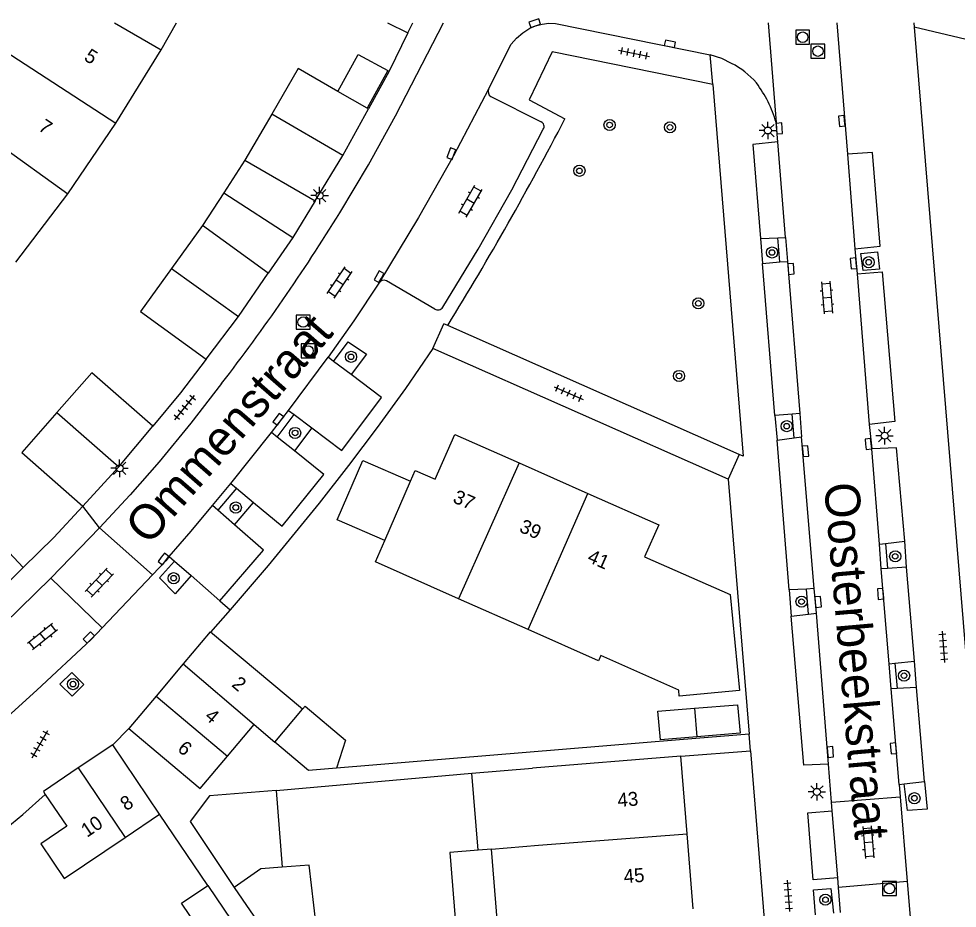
# Model space of a CAD drawing. Extents: x 125000 to 129004, y 397500 to 399008.
# Drawn here: x 127320.3 to 127387.5, y 398936.6 to 399000.3 of the extents above; entities that cross this region are included whole.
import ezdxf

# ---------------------------------------------------------------- set-up
doc = ezdxf.new("R2010")
doc.units = 0
for name, color, linetype in [('gg-afsc-erfafscheiding', 7, 'Continuous'), ('gg-afsc-muur', 7, 'Continuous'), ('gg-anno-huisnummerreeks BGT', 7, 'Continuous'), ('gg-anno-openbare ruimte label', 7, 'Continuous'), ('gg-bbg-bijgebouw', 7, 'Continuous'), ('gg-bbg-gedigitaliseerde bebouwing', 7, 'Continuous'), ('gg-bbg-gedigitaliseerde bijgebouw', 7, 'Continuous'), ('gg-bbg-hoofdgebouw', 7, 'Continuous'), ('gg-bbg-luifel en loopbrug', 7, 'Continuous'), ('gg-bbg-tussenscheiding', 7, 'Continuous'), ('gg-knt-verharding', 7, 'Continuous'), ('gg-knt-verharding nz', 7, 'Continuous'), ('gt-grn-weggrens', 7, 'Continuous'), ('gt-symb-boom', 7, 'Continuous'), ('gt-symb-klinker verharding', 7, 'Continuous'), ('gt-symb-kolk', 7, 'Continuous'), ('gt-symb-lichtmast', 7, 'Continuous'), ('gt-symb-rioolschacht', 7, 'Continuous'), ('gt-symb-tegel verharding', 7, 'Continuous')]:
    doc.layers.add(name, color=color, linetype=linetype)

# ---------------------------------------------------------------- blocks, each defined once
blk = doc.blocks.new('gt0-RS')
at = {"layer": 'gt-symb-rioolschacht'}
blk.add_lwpolyline([(-0.5, -0.5), (0.5, -0.5), (0.5, 0.5), (-0.5, 0.5)], close=True, dxfattribs=at)
blk.add_circle((0, 0), 0.375, dxfattribs=at)
blk = doc.blocks.new('gt0-KL1')
at = {"layer": 'gt-symb-klinker verharding'}
for p, q in [((-1.15, 0.3), (1.15, 0.3)), ((-1, -0.3), (-1, 0.3)), ((-0.5, 0.3), (-0.5, 0.45)), ((0, -0.3), (0, 0.3)), ((0.5, 0.3), (0.5, 0.45)), ((1, -0.3), (1, 0.3)), ((-1.15, -0.3), (1.15, -0.3)), ((-0.5, -0.45), (-0.5, -0.3)), ((0.5, -0.45), (0.5, -0.3))]:
    blk.add_line(p, q, dxfattribs=at)
blk = doc.blocks.new('gt0-BOOM')
at = {"layer": 'gt-symb-boom'}
for radius in [0.4, 0.2]:
    blk.add_circle((0, 0), radius, dxfattribs=at)
blk = doc.blocks.new('gt0-LMAST')
at = {"layer": 'gt-symb-lichtmast'}
for p, q in [((-0.182, 0.173), (-0.447, 0.438)), ((-0.005, 0.246), (-0.005, 0.621)), ((0.172, 0.173), (0.437, 0.438)), ((-0.255, -0.004), (-0.63, -0.004)), ((-0.182, -0.181), (-0.447, -0.446)), ((-0.005, -0.254), (-0.005, -0.629)), ((0.437, -0.446), (0.172, -0.181)), ((0.245, -0.004), (0.62, -0.004))]:
    blk.add_line(p, q, dxfattribs=at)
blk.add_circle((-0.005, -0.004), 0.25, dxfattribs=at)
blk = doc.blocks.new('gt0-KOLK')
at = {"layer": 'gt-symb-kolk'}
blk.add_lwpolyline([(0, 0), (0.375, 0), (0.375, 0.4), (-0.375, 0.4), (-0.375, 0), (0, 0)], dxfattribs=at)
blk = doc.blocks.new('gt0-TEG1')
at = {"layer": 'gt-symb-tegel verharding'}
for p, q in [((-1.125, 0), (1.125, 0)), ((-0.9, -0.25), (-0.9, 0.25)), ((-0.45, -0.25), (-0.45, 0.25)), ((0, -0.25), (0, 0.25)), ((0.45, -0.25), (0.45, 0.25)), ((0.9, -0.25), (0.9, 0.25))]:
    blk.add_line(p, q, dxfattribs=at)

msp = doc.modelspace()

# ---------------------------------------------------------------- linework, layer by layer
at = {"layer": 'gg-afsc-erfafscheiding'}
for p, q in [((127367.607, 398948.626), (127343.039, 398946.596)), ((127338.72, 398944.983), (127352.743, 398946.226)), ((127333.833, 398938.188), (127330.373, 398943.3))]:
    msp.add_line(p, q, dxfattribs=at)
at = {"layer": 'gg-afsc-muur'}
for points in [[(127348.15, 398999.282), (127346.806, 398996.53), (127345.325, 398993.829)], [(127333.71, 398975.906), (127331.869, 398973.475), (127329.89, 398971.099)], [(127324.864, 398965.365), (127322.793, 398963.118), (127320.593, 398960.961)]]:
    msp.add_lwpolyline(points, dxfattribs=at)
at = {"layer": 'gg-bbg-bijgebouw'}
for p, q in [((127346.684, 399000), (127348.15, 398999.282)), ((127348.15, 398999.282), (127348.501, 399000)), ((127338.399, 398993.455), (127336.476, 398990.155)), ((127343.494, 398990.489), (127345.325, 398993.829)), ((127345.325, 398993.829), (127345.238, 398993.879)), ((127336.476, 398990.155), (127341.511, 398987.245)), ((127341.511, 398987.245), (127343.494, 398990.489)), ((127333.448, 398985.48), (127331.22, 398982.391)), ((127338.155, 398982.069), (127333.448, 398985.48)), ((127336.012, 398978.945), (127338.155, 398982.069)), ((127333.71, 398975.906), (127336.012, 398978.945)), ((127327.459, 398968.18), (127329.89, 398971.099)), ((127324.864, 398965.365), (127327.459, 398968.18)), ((127317.873, 398958.296), (127320.593, 398960.961)), ((127333.993, 398956.358), (127332.058, 398954.057)), ((127332.058, 398954.057), (127330.115, 398951.746)), ((127330.115, 398951.746), (127328.172, 398949.435)), ((127328.172, 398949.435), (127333.286, 398945.141)), ((127327.013, 398948.271), (127324.545, 398946.603)), ((127330.373, 398943.3), (127327.013, 398948.271)), ((127327.898, 398941.627), (127330.373, 398943.3)), ((127333.833, 398938.188), (127335.522, 398935.671)), ((127335.722, 398938.041), (127337.683, 398935.139))]:
    msp.add_line(p, q, dxfattribs=at)
for points in [[(127343.146, 398995.086), (127340.305, 398996.725), (127338.399, 398993.455)], [(127331.22, 398982.391), (127328.998, 398979.31), (127333.71, 398975.906)], [(127329.89, 398971.099), (127325.519, 398974.925), (127323.016, 398972.079)], [(127323.016, 398972.079), (127320.502, 398969.219), (127324.864, 398965.365)], [(127320.593, 398960.961), (127316.61, 398965.209), (127313.842, 398962.601)], [(127324.545, 398946.603), (127322.041, 398944.911), (127322.183, 398944.701)], [(127338.72, 398944.983), (127333.935, 398944.604), (127332.548, 398942.763), (127335.722, 398938.041)], [(127322.183, 398944.701), (127323.721, 398942.425), (127321.857, 398941.165), (127323.537, 398938.68), (127327.898, 398941.627)]]:
    msp.add_lwpolyline(points, dxfattribs=at)
at = {"layer": 'gg-bbg-gedigitaliseerde bebouwing'}
for p, q in [((127330.477, 398998.062), (127331.589, 399000)), ((127327.239, 398992.809), (127330.477, 398998.062)), ((127323.79, 398987.747), (127327.239, 398992.809)), ((127320.06, 398982.85), (127323.79, 398987.747)), ((127334.024, 398956.332), (127333.993, 398956.358)), ((127352.743, 398946.226), (127357.088, 398946.585)), ((127353.199, 398940.707), (127352.743, 398946.226)), ((127354.148, 398940.785), (127353.199, 398940.707)), ((127354.582, 398935.467), (127354.148, 398940.785))]:
    msp.add_line(p, q, dxfattribs=at)
at = {"layer": 'gg-bbg-gedigitaliseerde bijgebouw'}
for p, q in [((127340.603, 398950.815), (127334.024, 398956.332)), ((127338.619, 398948.458), (127340.603, 398950.815)), ((127368.681, 398950.884), (127368.85, 398948.842)), ((127335.228, 398947.447), (127337.135, 398949.71)), ((127337.135, 398949.71), (127338.619, 398948.458)), ((127333.286, 398945.141), (127335.228, 398947.447)), ((127338.72, 398944.983), (127339.155, 398939.488))]:
    msp.add_line(p, q, dxfattribs=at)
for points in [[(127343.146, 398995.086), (127344.601, 398997.739), (127346.718, 398996.578), (127345.238, 398993.879)], [(127346.496, 398962.902), (127343.088, 398964.378), (127344.928, 398968.627), (127348.335, 398967.151)], [(127368.85, 398948.842), (127366.238, 398948.626), (127366.069, 398950.668), (127368.681, 398950.884)], [(127341.596, 398935.343), (127341.071, 398939.64), (127339.155, 398939.488)], [(127333.642, 398934.397), (127331.947, 398936.922), (127333.833, 398938.188)]]:
    msp.add_lwpolyline(points, dxfattribs=at)
at = {"layer": 'gg-bbg-hoofdgebouw'}
for p, q in [((127356.115, 398968.459), (127361.044, 398966.279)), ((127356.761, 398956.53), (127351.787, 398958.732)), ((127367.703, 398947.45), (127357.088, 398946.585)), ((127368.156, 398941.889), (127367.703, 398947.45)), ((127368.594, 398936.516), (127368.156, 398941.889))]:
    msp.add_line(p, q, dxfattribs=at)
for points in [[(127348.335, 398967.151), (127348.67, 398967.924), (127350.116, 398967.298), (127351.523, 398970.491), (127356.115, 398968.459)], [(127361.044, 398966.279), (127366.127, 398964.03), (127365.115, 398961.744), (127371.236, 398959.036), (127371.91, 398952.166), (127367.579, 398951.741), (127367.567, 398952.183), (127361.98, 398954.657), (127361.818, 398954.291), (127356.761, 398956.53)], [(127351.787, 398958.732), (127345.831, 398961.367), (127346.496, 398962.902)]]:
    msp.add_lwpolyline(points, dxfattribs=at)
at = {"layer": 'gg-bbg-luifel en loopbrug'}
for p, q in [((127336.476, 398990.155), (127334.962, 398987.818)), ((127334.962, 398987.818), (127333.448, 398985.48)), ((127334.962, 398987.818), (127339.909, 398984.626)), ((127341.511, 398987.245), (127339.909, 398984.626)), ((127339.909, 398984.626), (127338.155, 398982.069))]:
    msp.add_line(p, q, dxfattribs=at)
for points in [[(127340.603, 398950.815), (127340.786, 398951.033), (127343.679, 398948.598), (127343.039, 398946.596)], [(127368.681, 398950.884), (127371.776, 398951.14), (127371.945, 398949.098), (127368.85, 398948.842)], [(127343.039, 398946.596), (127341.024, 398946.429), (127338.619, 398948.458)], [(127353.199, 398940.707), (127351.161, 398940.54), (127351.595, 398935.223)]]:
    msp.add_lwpolyline(points, dxfattribs=at)
at = {"layer": 'gg-bbg-tussenscheiding'}
for p, q in [((127316.182, 399000), (127327.239, 398992.809)), ((127327.139, 399000), (127330.477, 398998.062)), ((127312.895, 398995.557), (127323.79, 398987.747)), ((127345.238, 398993.879), (127343.146, 398995.086)), ((127343.494, 398990.489), (127338.399, 398993.455)), ((127331.22, 398982.391), (127336.012, 398978.945)), ((127323.016, 398972.079), (127327.459, 398968.18)), ((127356.115, 398968.459), (127351.787, 398958.732)), ((127346.496, 398962.902), (127348.335, 398967.151)), ((127356.761, 398956.53), (127361.044, 398966.279)), ((127332.058, 398954.057), (127337.135, 398949.71)), ((127330.115, 398951.746), (127335.228, 398947.447)), ((127324.545, 398946.603), (127327.898, 398941.627))]:
    msp.add_line(p, q, dxfattribs=at)
for points in [[(127354.148, 398940.785), (127357.519, 398941.074), (127368.156, 398941.889)], [(127339.155, 398939.488), (127337.61, 398939.366), (127335.722, 398938.041)]]:
    msp.add_lwpolyline(points, dxfattribs=at)
at = {"layer": 'gg-knt-verharding'}
for p, q in [((127378.871, 399000), (127379.64, 398990.58)), ((127384.425, 398999.689), (127389.323, 398939.939)), ((127393.536, 398997.529), (127384.425, 398999.689)), ((127354.103, 398994.72), (127357.697, 398992.899)), ((127374.652, 398991.459), (127374.527, 398992.85)), ((127373.412, 398984.538), (127374.652, 398984.594)), ((127374.652, 398984.594), (127375.21, 398984.619)), ((127374.807, 398982.862), (127374.652, 398984.594)), ((127375.21, 398984.619), (127375.348, 398982.905)), ((127373.412, 398984.538), (127373.554, 398982.761)), ((127380.182, 398983.803), (127380.327, 398982.003)), ((127373.554, 398982.761), (127374.807, 398982.862)), ((127374.43, 398971.866), (127373.554, 398982.761)), ((127374.807, 398982.862), (127375.348, 398982.905)), ((127350.083, 398979.485), (127346.614, 398981.5)), ((127351.006, 398978.298), (127350.726, 398978.421)), ((127371.889, 398969.075), (127351.006, 398978.298)), ((127371.103, 398967.294), (127349.945, 398976.653)), ((127342.823, 398975.738), (127342.435, 398976.03)), ((127344.08, 398974.792), (127342.823, 398975.738)), ((127338.373, 398970.636), (127339.594, 398972.227)), ((127338.794, 398970.301), (127340, 398971.924)), ((127339.594, 398972.227), (127340, 398971.924)), ((127340, 398971.924), (127341.266, 398970.978)), ((127375.674, 398971.966), (127374.43, 398971.866)), ((127374.43, 398971.866), (127374.596, 398970.091)), ((127376.224, 398972.01), (127375.674, 398971.966)), ((127375.824, 398970.265), (127375.674, 398971.966)), ((127376.224, 398972.01), (127376.358, 398970.34)), ((127381.199, 398971.208), (127381.379, 398969.482)), ((127338.794, 398970.301), (127338.373, 398970.636)), ((127341.266, 398970.978), (127340.031, 398969.317)), ((127340.031, 398969.317), (127338.794, 398970.301)), ((127374.596, 398970.091), (127375.824, 398970.265)), ((127375.476, 398959.362), (127374.596, 398970.091)), ((127375.824, 398970.265), (127376.358, 398970.34)), ((127371.103, 398967.294), (127372.593, 398949.038)), ((127334.162, 398965.401), (127335.477, 398966.988)), ((127335.884, 398966.649), (127334.541, 398965.07)), ((127335.477, 398966.988), (127335.884, 398966.649)), ((127335.884, 398966.649), (127337.103, 398965.634)), ((127334.541, 398965.07), (127334.162, 398965.401)), ((127335.738, 398964.025), (127337.103, 398965.634)), ((127335.738, 398964.025), (127334.541, 398965.07)), ((127326.075, 398963.8), (127322.583, 398960.212)), ((127326.075, 398963.8), (127329.859, 398960.45)), ((127381.926, 398962.641), (127382.363, 398962.694)), ((127382.067, 398960.881), (127381.926, 398962.641)), ((127382.363, 398962.694), (127383.749, 398962.863)), ((127382.363, 398962.694), (127382.499, 398960.907)), ((127383.874, 398960.988), (127383.749, 398962.863)), ((127331.052, 398961.765), (127331.431, 398961.432)), ((127331.431, 398961.432), (127332.621, 398960.388)), ((127329.859, 398960.45), (127326.262, 398956.657)), ((127382.499, 398960.907), (127382.067, 398960.881)), ((127383.874, 398960.988), (127382.499, 398960.907)), ((127384.451, 398954.255), (127383.874, 398960.988)), ((127326.262, 398956.657), (127322.583, 398960.212)), ((127332.621, 398960.388), (127334.677, 398958.583)), ((127376.703, 398959.427), (127375.476, 398959.362)), ((127375.476, 398959.362), (127375.619, 398957.483)), ((127377.253, 398959.456), (127376.703, 398959.427)), ((127376.851, 398957.632), (127376.703, 398959.427)), ((127377.414, 398957.7), (127377.253, 398959.456)), ((127335.417, 398957.946), (127334.024, 398956.332)), ((127376.851, 398957.632), (127377.414, 398957.7)), ((127375.619, 398957.483), (127376.851, 398957.632)), ((127382.63, 398954.078), (127383.041, 398954.118)), ((127382.783, 398952.278), (127382.63, 398954.078)), ((127383.041, 398954.118), (127384.451, 398954.255)), ((127383.041, 398954.118), (127383.209, 398952.3)), ((127384.586, 398952.37), (127384.451, 398954.255)), ((127384.586, 398952.37), (127383.209, 398952.3)), ((127385.154, 398945.644), (127384.586, 398952.37)), ((127383.209, 398952.3), (127382.783, 398952.278)), ((127372.593, 398949.038), (127367.607, 398948.626)), ((127367.703, 398947.45), (127372.69, 398947.844)), ((127372.69, 398947.844), (127373.675, 398935.774)), ((127378.502, 398944.153), (127378.29, 398946.878)), ((127383.712, 398945.466), (127385.154, 398945.644)), ((127383.35, 398945.421), (127383.712, 398945.466)), ((127383.35, 398945.421), (127383.423, 398944.535)), ((127378.502, 398944.153), (127383.423, 398944.535)), ((127383.423, 398944.535), (127383.92, 398938.469)), ((127378.549, 398943.542), (127378.502, 398944.153)), ((127379.003, 398938.045), (127378.95, 398938.738)), ((127383.92, 398938.469), (127379.003, 398938.045)), ((127383.92, 398938.469), (127384.178, 398935.33)), ((127379.141, 398936.259), (127379.003, 398938.045))]:
    msp.add_line(p, q, dxfattribs=at)
for points in [[(127343.275, 398986.389), (127345.334, 398989.822), (127347.271, 398993.326), (127350.694, 399000)], [(127353.938, 398995.247), (127355.564, 398998.46), (127355.924, 398998.9), (127356.386, 398999.289), (127356.89, 398999.622), (127357.306, 398999.791), (127357.775, 398999.902), (127358.253, 398999.963), (127358.735, 398999.944), (127369.819, 398997.693)], [(127369.99, 398995.59), (127358.498, 398997.908), (127356.849, 398994.471), (127359.404, 398993.115)], [(127371.345, 398997.089), (127370.635, 398997.446), (127369.819, 398997.693)], [(127369.99, 398995.59), (127372.161, 398968.955), (127371.889, 398969.075)], [(127350.649, 398979.618), (127353.179, 398983.789), (127355.597, 398988.031), (127357.856, 398992.377)], [(127374.652, 398991.459), (127372.861, 398991.271), (127373.412, 398984.538)], [(127380.182, 398983.803), (127381.982, 398983.991), (127381.431, 398990.7), (127379.64, 398990.58)], [(127380.606, 398983.47), (127381.79, 398983.585), (127381.944, 398982.358), (127380.759, 398982.243), (127380.606, 398983.47)], [(127380.327, 398982.003), (127382.132, 398982.149), (127383.03, 398971.427), (127381.199, 398971.208)], [(127346.067, 398981.354), (127344.277, 398978.646), (127342.435, 398976.03)], [(127349.945, 398976.653), (127347.975, 398973.802), (127345.95, 398970.991), (127343.9, 398968.269), (127341.804, 398965.582), (127338.151, 398961.112), (127335.417, 398957.946)], [(127342.823, 398975.738), (127343.881, 398977.145), (127345.178, 398976.251), (127344.08, 398974.792)], [(127341.266, 398970.978), (127343.431, 398969.362), (127346.259, 398973.153), (127344.08, 398974.792)], [(127334.808, 398974.142), (127332.599, 398971.322), (127330.329, 398968.551), (127328.257, 398966.179), (127326.075, 398963.8)], [(127337.103, 398965.634), (127339.157, 398963.923), (127342.138, 398967.642), (127340.031, 398969.317)], [(127383.749, 398962.863), (127383.16, 398969.548), (127381.379, 398969.482)], [(127334.677, 398958.583), (127337.807, 398962.219), (127335.738, 398964.025)], [(127331.052, 398961.765), (127330.808, 398961.45), (127329.859, 398960.45)], [(127332.621, 398960.388), (127331.483, 398959.091), (127330.372, 398960.225), (127331.431, 398961.432)], [(127322.583, 398960.212), (127319.228, 398956.941), (127317.065, 398954.949), (127314.93, 398953.059), (127312.756, 398951.213), (127310.52, 398949.388), (127308.247, 398947.611), (127305.925, 398945.881), (127301.174, 398942.538), (127298.744, 398940.93), (127296.571, 398939.576), (127294.41, 398938.309)], [(127378.29, 398946.878), (127376.514, 398946.807), (127375.619, 398957.483)], [(127326.262, 398956.657), (127325.457, 398955.808), (127321.57, 398952.189), (127317.627, 398948.631), (127315.711, 398946.985), (127313.742, 398945.404)], [(127323.234, 398952.604), (127324.087, 398953.446), (127324.948, 398952.588), (127324.095, 398951.746), (127323.234, 398952.604)], [(127385.154, 398945.644), (127385.354, 398943.658), (127383.949, 398943.545), (127383.712, 398945.466)], [(127299.457, 398928.442), (127301.626, 398929.733), (127305.974, 398932.468), (127309.233, 398934.66), (127312.428, 398936.944), (127315.707, 398939.404), (127318.935, 398941.93), (127320.561, 398943.269), (127322.183, 398944.701)], [(127378.95, 398938.738), (127377.179, 398938.591), (127376.796, 398943.384), (127378.549, 398943.542)], [(127377.356, 398936.074), (127377.198, 398937.87), (127378.454, 398937.964), (127378.636, 398936.207)]]:
    msp.add_lwpolyline(points, dxfattribs=at)
for centre, radius, start, end in [((127368.605, 398991.781), 5.974, 40.96518, 62.70037), ((127366.19, 398990.491), 8.664, 15.79728, 36.92962), ((127354.312, 398995.075), 0.412, 155.28177, 239.48817), ((127142.806, 399106.09), 244.291, 328.45857, 332.45391), ((127357.567, 398992.574), 0.35, 325.70148, 68.17975), ((127222.98, 399060.505), 141.294, 322.32167, 328.36201), ((127346.418, 398981.135), 0.414, 61.78719, 148.10172), ((127350.301, 398979.83), 0.408, 237.77088, 328.6763)]:
    msp.add_arc(centre, radius, start, end, dxfattribs=at)
at = {"layer": 'gg-knt-verharding nz'}
for p, q in [((127375.21, 398984.619), (127374.652, 398991.459)), ((127379.64, 398990.58), (127380.182, 398983.803)), ((127375.348, 398982.905), (127376.224, 398972.01)), ((127380.327, 398982.003), (127381.199, 398971.208)), ((127339.594, 398972.227), (127342.435, 398976.03)), ((127335.477, 398966.988), (127338.373, 398970.636)), ((127377.253, 398959.456), (127376.358, 398970.34)), ((127381.926, 398962.641), (127381.379, 398969.482)), ((127382.63, 398954.078), (127382.067, 398960.881)), ((127378.29, 398946.878), (127377.414, 398957.7)), ((127383.35, 398945.421), (127382.783, 398952.278)), ((127378.95, 398938.738), (127378.549, 398943.542))]:
    msp.add_line(p, q, dxfattribs=at)
for points in [[(127353.938, 398995.247), (127351.429, 398990.473), (127348.911, 398986.054), (127346.067, 398981.354)], [(127331.052, 398961.765), (127332.63, 398963.564), (127334.162, 398965.401)]]:
    msp.add_lwpolyline(points, dxfattribs=at)
at = {"layer": 'gt-grn-weggrens'}
for p, q in [((127373.959, 399000), (127374.527, 398992.85)), ((127384.398, 399000), (127384.425, 398999.689)), ((127369.99, 398995.59), (127369.819, 398997.693)), ((127349.945, 398976.653), (127350.726, 398978.421)), ((127371.889, 398969.075), (127371.103, 398967.294)), ((127326.075, 398963.8), (127324.864, 398965.365)), ((127334.677, 398958.583), (127335.417, 398957.946)), ((127328.172, 398949.435), (127327.013, 398948.271)), ((127372.69, 398947.844), (127372.593, 398949.038))]:
    msp.add_line(p, q, dxfattribs=at)

# ---------------------------------------------------------------- block references
at = {"layer": 'gt-symb-boom'}
for p in [(127362.602, 398992.68), (127366.93, 398992.511), (127360.442, 398989.394), (127374.241, 398983.54), (127368.962, 398979.895), (127344.085, 398976.064), (127367.58, 398974.695), (127340.075, 398970.611), (127335.826, 398965.264), (127383.061, 398961.768), (127331.374, 398960.202), (127376.353, 398958.521), (127324.169, 398952.614), (127383.698, 398953.22), (127384.439, 398944.437), (127378.067, 398937.164)]:
    msp.add_blockref('gt0-BOOM', p, dxfattribs=at)
at = {"layer": 'gt-symb-boom', "rotation": 90}
for p in [(127381.163, 398982.843), (127375.291, 398971.095)]:
    msp.add_blockref('gt0-BOOM', p, dxfattribs=at)
at = {"layer": 'gt-symb-klinker verharding'}
for p, rotation in [((127352.641, 398987.21), 60.255118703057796), ((127343.267, 398981.387), 55.88093714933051), ((127378.177, 398980.325), -85.58371655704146), ((127326.049, 398959.889), -133.46059709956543), ((127321.98, 398956.012), -141.25072308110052), ((127381.134, 398941.286), -85.29819168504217)]:
    msp.add_blockref('gt0-KL1', p, dxfattribs=dict(at, rotation=rotation))
at = {"layer": 'gt-symb-kolk'}
for p, rotation in [((127357.306, 398999.791), 18.362468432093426), ((127366.885, 398998.293), -11.478482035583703), ((127379.439, 398992.98), 94.75888567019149), ((127374.558, 398992.421), -85.86946137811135), ((127351.457, 398990.548), 69.54596664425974), ((127375.397, 398982.344), -85.41237434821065), ((127380.274, 398982.779), 94.644721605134), ((127346.261, 398981.71), 61.323202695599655), ((127339.031, 398971.471), 52.60267961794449), ((127380.94, 398969.8), -83.96999119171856), ((127376.439, 398969.288), -85.29819168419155), ((127330.489, 398961.699), -128.17653760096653), ((127382.215, 398959.094), 94.70180831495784), ((127377.339, 398958.485), -84.77963836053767), ((127325.166, 398956.097), -134.6758406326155), ((127383.139, 398948.021), 94.644721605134), ((127378.222, 398947.733), -85.46947943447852)]:
    msp.add_blockref('gt0-KOLK', p, dxfattribs=dict(at, rotation=rotation))
at = {"layer": 'gt-symb-lichtmast'}
for p in [(127373.945, 398992.286), (127341.838, 398987.625), (127382.305, 398970.417), (127327.505, 398968.08), (127377.454, 398944.897)]:
    msp.add_blockref('gt0-LMAST', p, dxfattribs=at)
at = {"layer": 'gt-symb-rioolschacht'}
for p in [(127376.434, 398998.968), (127377.526, 398997.967), (127340.649, 398978.555), (127341.002, 398976.485), (127382.651, 398937.958)]:
    msp.add_blockref('gt0-RS', p, dxfattribs=at)
at = {"layer": 'gt-symb-tegel verharding'}
for p, rotation in [((127364.355, 398997.813), -11.4223210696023), ((127359.672, 398973.467), -23.89847786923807), ((127332.174, 398972.426), 51.17017509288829), ((127386.515, 398955.293), -85.58371655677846), ((127321.81, 398948.313), 60.255118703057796), ((127375.397, 398937.446), -85.6979888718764)]:
    msp.add_blockref('gt0-TEG1', p, dxfattribs=dict(at, rotation=rotation))

# ---------------------------------------------------------------- texts
at = {"layer": 'gg-anno-huisnummerreeks BGT'}
for s, rotation, p in [('5', 328.3, (127324.89, 398997.362)), ('7', 325.7, (127321.616, 398992.352)), ('37', 336.1, (127351.307, 398965.667)), ('39', 336.2, (127356.065, 398963.561)), ('41', 336.1, (127360.94, 398961.405)), ('2', 319.9, (127335.468, 398952.5)), ('4', 319.9, (127333.529, 398950.194)), ('6', 319.9, (127331.586, 398947.883)), ('8', 34.1, (127327.977, 398943.491)), ('43', 4.6, (127363.207, 398943.803)), ('10', 34, (127325.169, 398941.595)), ('45', 4.6, (127363.653, 398938.336))]:
    msp.add_text(s, height=1, rotation=rotation, dxfattribs=at).set_placement(p)
at = {"layer": 'gg-anno-openbare ruimte label'}
for s, rotation, p in [('Ommenstraat', 48.9, (127329.593, 398962.48)), ('Oosterbeekstraat', 275, (127377.958, 398966.957))]:
    msp.add_text(s, height=2.5, rotation=rotation, dxfattribs=at).set_placement(p)

doc.saveas('drawing.dxf')
